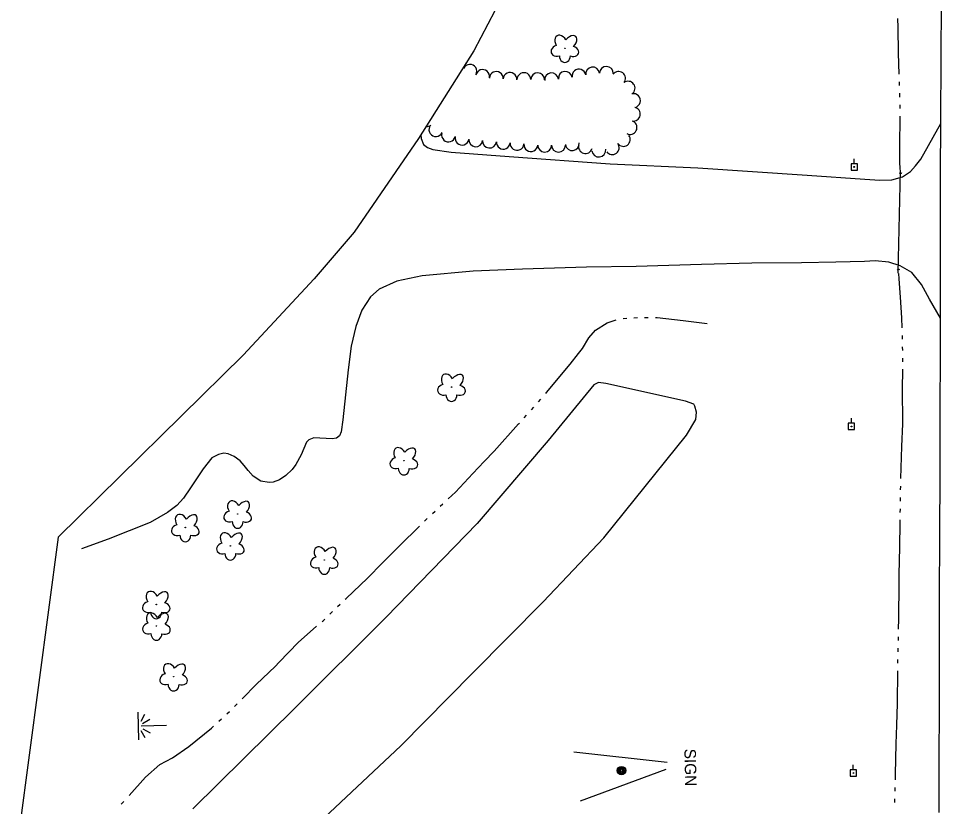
# Model space of a CAD drawing. Extents: x 589250 to 1188077, y 162953 to 363065.
# Drawn here: x 593422.3 to 593904.4, y 176340 to 176751.7 of the extents above; entities that cross this region are included whole.
import ezdxf

# ---------------------------------------------------------------- set-up
doc = ezdxf.new("R2010")
doc.units = 0
for name, color, linetype in [('E_AREA', 7, 'Continuous'), ('E_DRN', 7, 'Continuous'), ('E_DRN_Pipe', 7, 'Continuous'), ('E_DWY', 7, 'Continuous'), ('E_LAND_TreeLine_P', 7, 'Continuous'), ('E_LAND_Vegetation', 7, 'Continuous'), ('E_MAP_Limits', 7, 'Continuous'), ('E_MISCPROP', 7, 'Continuous'), ('E_RDWY', 7, 'Continuous'), ('E_SGN', 7, 'Continuous'), ('E_SGN_Text', 7, 'Continuous'), ('E_UTL_EPowerPole', 7, 'Continuous'), ('E_WTR_FlowLine', 7, 'Continuous'), ('E_WTR_Wetland', 7, 'Continuous')]:
    doc.layers.add(name, color=color, linetype=linetype)

# ---------------------------------------------------------------- blocks, each defined once
blk = doc.blocks.new('POINT_DISPLAY')
blk.add_line((0, 0), (0, 0))

msp = doc.modelspace()

# ---------------------------------------------------------------- linework, layer by layer
at = {"layer": 'E_AREA'}
for p, q in [((593722.89, 176560.3), (593698.96, 176531.19)), ((593725.28, 176561.48), (593722.89, 176560.3)), ((593729.14, 176561.09), (593725.28, 176561.48)), ((593770.67, 176551.75), (593729.14, 176561.09)), ((593775.05, 176550.24), (593770.67, 176551.75)), ((593775.55, 176549.13), (593775.05, 176550.24)), ((593776.43, 176546.09), (593775.55, 176549.13)), ((593776.03, 176542.23), (593776.43, 176546.09)), ((593771.24, 176534.08), (593776.03, 176542.23)), ((593698.96, 176531.19), (593661.85, 176487.9)), ((593728.09, 176480.36), (593771.24, 176534.08)), ((593661.85, 176487.9), (593614.42, 176438.92)), ((593696.38, 176446.93), (593728.09, 176480.36)), ((593659.6, 176409.92), (593696.38, 176446.93)), ((593614.42, 176438.92), (593566.64, 176391.36)), ((593622.02, 176371.73), (593659.6, 176409.92)), ((593566.64, 176391.36), (593513.34, 176338.86)), ((593579.22, 176331.53), (593622.02, 176371.73))]:
    msp.add_line(p, q, dxfattribs=at)
at = {"layer": 'E_DRN'}
for centre, radius, start, end in [((593883.02, 176671.66), 0.854, 218.1787, 324.4389), ((593881.97, 176619.83), 0.855, 41.5452, 147.8054)]:
    msp.add_arc(centre, radius, start, end, dxfattribs=at)
at = {"layer": 'E_DRN_Pipe'}
msp.add_line((593882.73, 176672.23), (593881.61, 176618.69), dxfattribs=at)
at = {"layer": 'E_DWY'}
for p, q in [((593893.5, 176678.26), (593904.08, 176696.78)), ((593632.48, 176690.92), (593632.72, 176688.97)), ((593632.72, 176688.97), (593633.84, 176685.78)), ((593633.84, 176685.78), (593635.97, 176684.22)), ((593635.97, 176684.22), (593638.72, 176683.23)), ((593638.72, 176683.23), (593648.32, 176681.93)), ((593648.32, 176681.93), (593678.67, 176679.57)), ((593678.67, 176679.57), (593731.33, 176675.79)), ((593731.33, 176675.79), (593777.11, 176673.62)), ((593890.84, 176674.74), (593893.5, 176678.26)), ((593777.11, 176673.62), (593834.15, 176669.78)), ((593883.98, 176668.96), (593888.18, 176671.79)), ((593888.18, 176671.79), (593890.84, 176674.74)), ((593834.15, 176669.78), (593864.4, 176667.71)), ((593864.4, 176667.71), (593872.21, 176667.24)), ((593872.21, 176667.24), (593878.39, 176667.47)), ((593878.39, 176667.47), (593883.98, 176668.96)), ((593744.97, 176622.14), (593719.01, 176621.79)), ((593779.02, 176623.24), (593744.97, 176622.14)), ((593805.37, 176623.84), (593779.02, 176623.24)), ((593831.25, 176624.11), (593805.37, 176623.84)), ((593849.25, 176624.36), (593831.25, 176624.11)), ((593864.11, 176624.78), (593849.25, 176624.36)), ((593869.73, 176625.15), (593864.11, 176624.78)), ((593876.9, 176624.35), (593869.73, 176625.15)), ((593882.81, 176622.56), (593876.9, 176624.35)), ((593888.92, 176619), (593882.81, 176622.56)), ((593633.11, 176617.33), (593619.99, 176614.38)), ((593659.82, 176619.71), (593633.11, 176617.33)), ((593685.52, 176620.7), (593659.82, 176619.71)), ((593719.01, 176621.79), (593685.52, 176620.7)), ((593893.89, 176612.68), (593888.92, 176619)), ((593619.99, 176614.38), (593610.68, 176610.31)), ((593898.16, 176605.14), (593893.89, 176612.68)), ((593610.68, 176610.31), (593606.11, 176606.27)), ((593606.11, 176606.27), (593601.69, 176599.25)), ((593903.83, 176595.21), (593898.16, 176605.14)), ((593601.69, 176599.25), (593598.59, 176590.82)), ((593598.59, 176590.82), (593596.17, 176580.56)), ((593596.17, 176580.56), (593594.44, 176568.14)), ((593594.44, 176568.14), (593591.75, 176541.96)), ((593591.75, 176541.96), (593590.92, 176535.83)), ((593590.92, 176535.83), (593590.01, 176533.72)), ((593572.8, 176530.35), (593569.9, 176523.7)), ((593574.06, 176531.59), (593572.8, 176530.35)), ((593576.53, 176532.61), (593574.06, 176531.59)), ((593586.1, 176532.11), (593576.53, 176532.61)), ((593588.43, 176532.4), (593586.1, 176532.11)), ((593590.01, 176533.72), (593588.43, 176532.4)), ((593523.31, 176522.23), (593518.78, 176516.5)), ((593526.73, 176524), (593523.31, 176522.23)), ((593529.61, 176524.55), (593526.73, 176524)), ((593531.87, 176524.19), (593529.61, 176524.55)), ((593534.95, 176522.82), (593531.87, 176524.19)), ((593538.06, 176520.56), (593534.95, 176522.82)), ((593569.9, 176523.7), (593567.2, 176518.65)), ((593518.78, 176516.5), (593512.18, 176506.46)), ((593540.13, 176518.11), (593538.06, 176520.56)), ((593542.27, 176515.51), (593540.13, 176518.11)), ((593565.33, 176516.04), (593562.03, 176512.99)), ((593567.2, 176518.65), (593565.33, 176516.04)), ((593544.92, 176512.52), (593542.27, 176515.51)), ((593548.91, 176509.96), (593544.92, 176512.52)), ((593562.03, 176512.99), (593558.62, 176510.74)), ((593512.18, 176506.46), (593508.6, 176501.16)), ((593553.19, 176509.25), (593548.91, 176509.96)), ((593555.43, 176509.54), (593553.19, 176509.25)), ((593558.62, 176510.74), (593555.43, 176509.54)), ((593504.99, 176497.22), (593500.09, 176493.57)), ((593508.6, 176501.16), (593504.99, 176497.22)), ((593500.09, 176493.57), (593491.13, 176488.46)), ((593491.13, 176488.46), (593469.14, 176479.76)), ((593469.14, 176479.76), (593455.27, 176474.62))]:
    msp.add_line(p, q, dxfattribs=at)
at = {"layer": 'E_LAND_TreeLine_P'}
for centre, start, end in [((593652.53, 176728.49), 311.9101, 359.1732), ((593658.1, 176724.07), 332.2542, 152.2542), ((593664.72, 176721.36), 349.2141, 169.2141), ((593671.86, 176720.33), 356.0349, 176.0349), ((593679.06, 176719.83), 356.0349, 176.0349), ((593686.28, 176719.75), 359.6242, 179.6242), ((593693.51, 176719.69), 359.4612, 179.4612), ((593700.73, 176719.65), 6.236, 186.236), ((593707.91, 176720.43), 6.236, 186.236), ((593715.03, 176721.59), 10.3991, 190.3991), ((593722.17, 176722.7), 7.7919, 187.7919), ((593729.36, 176722.99), 358.8722, 178.8722), ((593735.72, 176720.4), 322.2733, 142.2733), ((593740.71, 176715.27), 306.5264, 126.5264), ((593743.52, 176708.76), 284.1131, 104.1131), ((593743.48, 176701.71), 259.2782, 79.2782), ((593635.5, 176698.85), 265.3295, 308.1787), ((593640.31, 176693.61), 155.3055, 335.3055), ((593741.75, 176694.74), 242.6984, 62.6984), ((593646.95, 176690.81), 167.0443, 347.0443), ((593653.98, 176689.19), 167.0443, 347.0443), ((593738.24, 176688.49), 216.4753, 36.4753), ((593661.14, 176688.31), 174.599, 354.599), ((593668.33, 176687.63), 174.599, 354.599), ((593675.53, 176687), 175.3444, 355.3444), ((593682.73, 176686.42), 175.3444, 355.3444), ((593689.93, 176685.83), 175.3444, 355.3444), ((593697.14, 176685.53), 179.8014, 359.8014), ((593704.36, 176685.51), 179.8014, 359.8014), ((593711.53, 176686.28), 187.5123, 7.5123), ((593718.47, 176684.75), 163.7164, 343.7164), ((593732.44, 176684.2), 216.4753, 36.4753), ((593725.43, 176682.95), 186.6234, 6.6234)]:
    msp.add_arc(centre, 3.61, start, end, dxfattribs=at)
at = {"layer": 'E_LAND_Vegetation'}
for centre in [(593707.71, 176736.1), (593648.49, 176559.12), (593623.61, 176520.68), (593536.83, 176492.84), (593509.5, 176485.79), (593533.03, 176476.2), (593582.07, 176468.8), (593494.32, 176445.57), (593494.41, 176434.32), (593503.38, 176407.84)]:
    msp.add_circle(centre, 0.128, dxfattribs=at)
for centre, major_axis, ratio in [((593705.73, 176739.03), (2.13, -3.64), 0.691916), ((593710.25, 176738.77), (-3.13, -3.58), 0.560249), ((593704.02, 176734.84), (3.46, 1.03), 0.782863), ((593711.42, 176734.57), (-3.43, 1.18), 0.716896), ((593707.7, 176732.12), (0.01, 3.45), 0.832022), ((593646.5, 176562.04), (2.13, -3.64), 0.691916), ((593651.02, 176561.79), (-3.13, -3.58), 0.560249), ((593644.79, 176557.85), (3.46, 1.03), 0.782863), ((593652.19, 176557.59), (-3.43, 1.18), 0.716896), ((593648.47, 176555.14), (0.01, 3.45), 0.832022), ((593621.62, 176523.6), (2.13, -3.64), 0.691916), ((593626.14, 176523.34), (-3.13, -3.58), 0.560249), ((593619.91, 176519.41), (3.46, 1.03), 0.782863), ((593627.31, 176519.14), (-3.43, 1.18), 0.716896), ((593623.59, 176516.69), (0.01, 3.45), 0.832022), ((593534.84, 176495.77), (2.13, -3.64), 0.691916), ((593539.36, 176495.51), (-3.13, -3.58), 0.560249), ((593507.52, 176488.71), (2.13, -3.64), 0.691916), ((593512.03, 176488.46), (-3.13, -3.58), 0.560249), ((593533.13, 176491.58), (3.46, 1.03), 0.782863), ((593540.53, 176491.31), (-3.43, 1.18), 0.716896), ((593505.8, 176484.52), (3.46, 1.03), 0.782863), ((593536.81, 176488.86), (0.01, 3.45), 0.832022), ((593513.2, 176484.26), (-3.43, 1.18), 0.716896), ((593531.04, 176479.12), (2.13, -3.64), 0.691916), ((593535.56, 176478.86), (-3.13, -3.58), 0.560249), ((593509.48, 176481.81), (0.01, 3.45), 0.832022), ((593529.33, 176474.93), (3.46, 1.03), 0.782863), ((593536.73, 176474.67), (-3.43, 1.18), 0.716896), ((593580.08, 176471.72), (2.13, -3.64), 0.691916), ((593584.6, 176471.47), (-3.13, -3.58), 0.560249), ((593533.01, 176472.22), (0.01, 3.45), 0.832022), ((593578.37, 176467.53), (3.46, 1.03), 0.782863), ((593585.77, 176467.27), (-3.43, 1.18), 0.716896), ((593582.05, 176464.82), (0.01, 3.45), 0.832022), ((593492.34, 176448.5), (2.13, -3.64), 0.691916), ((593496.85, 176448.24), (-3.13, -3.58), 0.560249), ((593490.62, 176444.31), (3.46, 1.03), 0.782863), ((593498.02, 176444.04), (-3.43, 1.18), 0.716896), ((593492.43, 176437.25), (2.13, -3.64), 0.691916), ((593494.3, 176441.59), (0.01, 3.45), 0.832022), ((593496.95, 176436.99), (-3.13, -3.58), 0.560249), ((593490.72, 176433.06), (3.46, 1.03), 0.782863), ((593498.12, 176432.79), (-3.43, 1.18), 0.716896), ((593494.4, 176430.34), (0.01, 3.45), 0.832022), ((593501.4, 176410.76), (2.13, -3.64), 0.691916), ((593505.91, 176410.51), (-3.13, -3.58), 0.560249), ((593499.68, 176406.58), (3.46, 1.03), 0.782863), ((593507.09, 176406.31), (-3.43, 1.18), 0.716896), ((593503.36, 176403.86), (0.01, 3.45), 0.832022)]:
    msp.add_ellipse(centre, major_axis=major_axis, ratio=ratio, start_param=1.570796, end_param=4.712389, dxfattribs=at)
at = {"layer": 'E_MAP_Limits'}
for p, q in [((593687, 176786.34), (593660.15, 176734.79)), ((593660.15, 176734.79), (593631.28, 176689.02)), ((593631.28, 176689.02), (593597.73, 176640.1)), ((593597.73, 176640.1), (593576.81, 176615.74)), ((593576.81, 176615.74), (593539.72, 176575.73)), ((593539.72, 176575.73), (593443.08, 176480.73)), ((593443.08, 176480.73), (593422.35, 176324.59))]:
    msp.add_line(p, q, dxfattribs=at)
at = {"layer": 'E_MISCPROP'}
for radius in [2.23, 1.67, 1.12, 0.558]:
    msp.add_circle((593737.31, 176358.79), radius, dxfattribs=at)
at = {"layer": 'E_RDWY'}
for p, q in [((593904.28, 176728.44), (593904.39, 176765.78)), ((593904.1, 176700.29), (593904.28, 176728.44)), ((593903.84, 176667.45), (593904.1, 176700.29)), ((593903.92, 176637.46), (593903.84, 176667.45)), ((593903.8, 176604.1), (593903.92, 176637.46)), ((593903.9, 176578.33), (593903.8, 176604.1)), ((593903.71, 176545.09), (593903.9, 176578.33)), ((593903.67, 176514.67), (593903.71, 176545.09)), ((593903.55, 176481.13), (593903.67, 176514.67)), ((593903.38, 176449.79), (593903.55, 176481.13)), ((593903.32, 176418.84), (593903.38, 176449.79)), ((593903.34, 176392.85), (593903.32, 176418.84)), ((593903.16, 176363.15), (593903.34, 176392.85)), ((593903.12, 176336.88), (593903.16, 176363.15))]:
    msp.add_line(p, q, dxfattribs=at)
at = {"layer": 'E_SGN'}
for p, q in [((593761.03, 176363.03), (593712.35, 176368.51)), ((593715.82, 176343.02), (593760.63, 176359.64))]:
    msp.add_line(p, q, dxfattribs=at)
at = {"layer": 'E_UTL_EPowerPole'}
for points in [[(593860.47, 176675.81), (593857.12, 176675.81)], [(593857.12, 176675.81), (593857.12, 176672.45)], [(593858.79, 176675.81), (593858.79, 176678.45)], [(593860.47, 176672.45), (593860.47, 176675.81)], [(593857.12, 176672.45), (593860.47, 176672.45)], [(593858.99, 176540.25), (593855.63, 176540.25)], [(593855.63, 176540.25), (593855.63, 176536.9)], [(593857.31, 176540.25), (593857.31, 176542.9)], [(593858.99, 176536.9), (593858.99, 176540.25)], [(593855.63, 176536.9), (593858.99, 176536.9)], [(593858.31, 176359.24), (593858.31, 176361.89)], [(593859.98, 176359.24), (593856.63, 176359.24)], [(593856.63, 176359.24), (593856.63, 176355.89)], [(593859.98, 176355.89), (593859.98, 176359.24)], [(593856.63, 176355.89), (593859.98, 176355.89)]]:
    msp.add_lwpolyline(points, dxfattribs=at)
for centre in [(593858.82, 176674.13), (593857.34, 176538.58), (593858.34, 176357.57)]:
    msp.add_circle(centre, 0.217, dxfattribs=at)
at = {"layer": 'E_WTR_FlowLine'}
for p, q in [((593881.71, 176747.02), (593881.52, 176751.69)), ((593881.98, 176733.52), (593881.71, 176747.02)), ((593882.3, 176722.65), (593881.98, 176733.52)), ((593882.47, 176716.64), (593882.41, 176718.65)), ((593882.63, 176710.64), (593882.58, 176712.64)), ((593882.79, 176704.63), (593882.74, 176706.63)), ((593882.62, 176684.58), (593882.82, 176700.62)), ((593882.65, 176676.22), (593882.62, 176684.58)), ((593882.71, 176673.65), (593882.65, 176676.22)), ((593882.99, 176671.61), (593882.71, 176673.65)), ((593882.18, 176615.76), (593882.12, 176618.54)), ((593882.96, 176606.1), (593882.18, 176615.76)), ((593883.73, 176595.34), (593882.96, 176606.1)), ((593729.74, 176592.76), (593734.49, 176594.18)), ((593738.13, 176595.01), (593740, 176595.14)), ((593743.74, 176595.38), (593745.61, 176595.5)), ((593749.36, 176595.48), (593751.24, 176595.46)), ((593754.99, 176595.44), (593755.85, 176595.44)), ((593755.85, 176595.44), (593769.45, 176593.96)), ((593769.45, 176593.96), (593781.98, 176592.29)), ((593883.85, 176590.06), (593883.73, 176595.34)), ((593720.23, 176584.81), (593723.71, 176588.87)), ((593723.71, 176588.87), (593729.74, 176592.76)), ((593716.81, 176579.29), (593720.23, 176584.81)), ((593883.99, 176584.16), (593883.94, 176586.12)), ((593714.87, 176576.75), (593716.81, 176579.29)), ((593884.12, 176578.25), (593884.08, 176580.22)), ((593710.52, 176571.06), (593714.87, 176576.75)), ((593884.14, 176572.35), (593884.16, 176574.32)), ((593698.18, 176556.26), (593710.52, 176571.06)), ((593884.02, 176557.89), (593884.11, 176568.41)), ((593697.68, 176555.7), (593698.18, 176556.26)), ((593884.13, 176540.77), (593884.02, 176557.89)), ((593693.94, 176551.5), (593695.19, 176552.9)), ((593690.2, 176547.31), (593691.45, 176548.71)), ((593683.56, 176539.86), (593683.96, 176540.31)), ((593686.46, 176543.11), (593687.7, 176544.51)), ((593884.1, 176539.88), (593884.13, 176540.77)), ((593670.74, 176525.65), (593683.56, 176539.86)), ((593883.7, 176528.18), (593884.1, 176539.88)), ((593665.6, 176520.27), (593670.74, 176525.65)), ((593883.19, 176511.35), (593883.7, 176528.18)), ((593659.59, 176513.98), (593665.6, 176520.27)), ((593650.53, 176504.25), (593659.59, 176513.98)), ((593883.04, 176505.45), (593883.07, 176507.42)), ((593646.73, 176500.71), (593650.53, 176504.25)), ((593882.95, 176499.55), (593882.98, 176501.51)), ((593642.61, 176496.88), (593643.99, 176498.16)), ((593638.5, 176493.05), (593639.87, 176494.33)), ((593882.85, 176493.64), (593882.88, 176495.61)), ((593634.43, 176489.16), (593635.77, 176490.48)), ((593882.65, 176475.47), (593882.76, 176488.21)), ((593882.76, 176488.21), (593882.79, 176489.71)), ((593621.25, 176476.22), (593631.76, 176486.54)), ((593612.5, 176467.35), (593621.25, 176476.22)), ((593882.3, 176461.17), (593882.65, 176475.47)), ((593604.62, 176459.36), (593612.5, 176467.35)), ((593593.4, 176448.75), (593604.62, 176459.36)), ((593882.2, 176456.73), (593882.3, 176461.17)), ((593882.1, 176438), (593882.2, 176456.73)), ((593593.03, 176448.39), (593593.4, 176448.75)), ((593588.99, 176444.47), (593590.34, 176445.78)), ((593584.95, 176440.56), (593586.3, 176441.86)), ((593568.41, 176425.76), (593578.07, 176434.2)), ((593580.89, 176436.67), (593581.41, 176437.12)), ((593581.41, 176437.12), (593582.26, 176437.95)), ((593881.99, 176432.64), (593882.1, 176438)), ((593558.49, 176415.38), (593568.41, 176425.76)), ((593881.86, 176426.74), (593881.9, 176428.7)), ((593881.73, 176420.83), (593881.77, 176422.8)), ((593556.43, 176413.22), (593558.49, 176415.38)), ((593881.6, 176414.93), (593881.65, 176416.9)), ((593546.65, 176403.89), (593556.43, 176413.22)), ((593881.42, 176393.78), (593881.57, 176411)), ((593539.13, 176396.31), (593546.65, 176403.89)), ((593535.17, 176392.31), (593536.49, 176393.64)), ((593881.01, 176382.47), (593881.42, 176393.78)), ((593527.02, 176384.56), (593528.39, 176385.84)), ((593531.13, 176388.4), (593532.5, 176389.68)), ((593511.29, 176371.32), (593523.2, 176380.99)), ((593523.2, 176380.99), (593524.28, 176382)), ((593880.66, 176372.86), (593881.01, 176382.46)), ((593502.74, 176365.48), (593511.29, 176371.32)), ((593880.42, 176356.94), (593880.66, 176372.86)), ((593488.73, 176355.43), (593496.21, 176361.97)), ((593496.21, 176361.97), (593502.74, 176365.48)), ((593880.33, 176353.94), (593880.42, 176356.94)), ((593480.21, 176345.86), (593488.73, 176355.43)), ((593880.15, 176348.04), (593880.21, 176350)), ((593476.06, 176341.2), (593477.44, 176342.75)), ((593879.97, 176342.13), (593880.03, 176344.1))]:
    msp.add_line(p, q, dxfattribs=at)
at = {"layer": 'E_WTR_Wetland'}
for p, q in [((593484.69, 176389.35), (593485.02, 176374.8)), ((593488.23, 176388.19), (593486.26, 176384.52)), ((593487.2, 176383.46), (593490.94, 176385.71)), ((593499.68, 176382.39), (593486.48, 176382.09)), ((593488.51, 176376.01), (593486.37, 176379.59)), ((593487.27, 176380.7), (593491.1, 176378.62))]:
    msp.add_line(p, q, dxfattribs=at)

# ---------------------------------------------------------------- block references
at = {"layer": 'E_WTR_Wetland', "rotation": 88.69115911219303}
for p in [(593484.84, 176382.52), (593484.85, 176382.03), (593484.86, 176381.97), (593486.48, 176382.09), (593487.74, 176382.11)]:
    msp.add_blockref('POINT_DISPLAY', p, dxfattribs=at)

# ---------------------------------------------------------------- texts
at = {"layer": 'E_SGN_Text'}
msp.add_text('SIGN', height=6, rotation=271.3088, dxfattribs=at).set_placement((593770.08, 176370.18))

doc.saveas('drawing.dxf')
